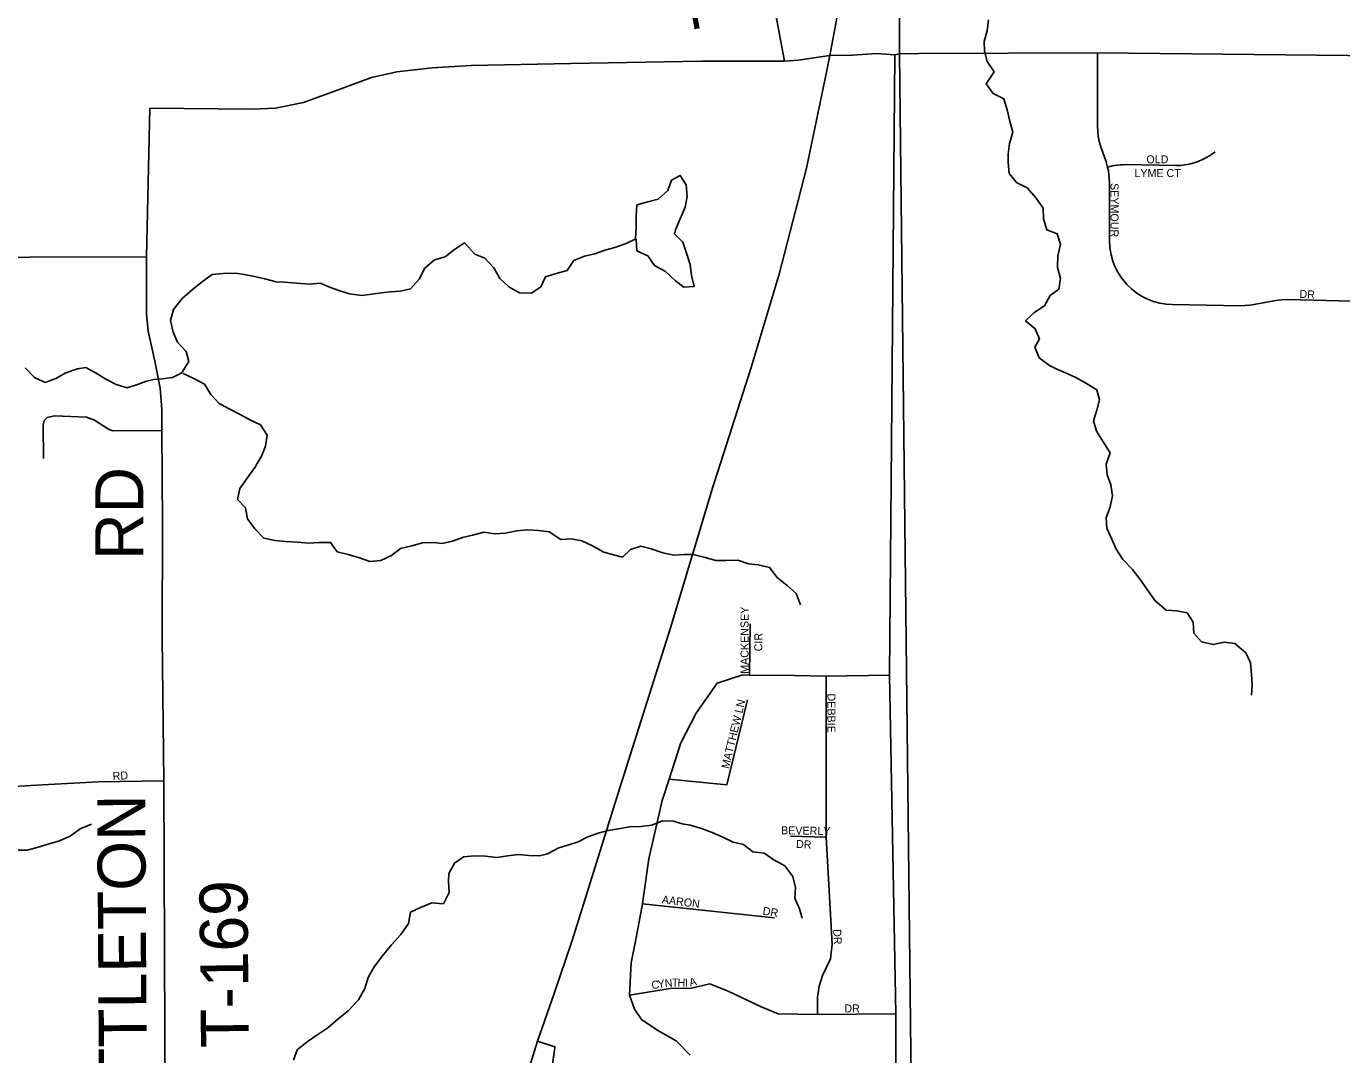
# Model space of a CAD drawing. Extents: x 1985906 to 2277390, y 930619 to 1324581.
# Drawn here: x 2160035 to 2168256, y 1144156 to 1150582 of the extents above; entities that cross this region are included whole.
import ezdxf

# ---------------------------------------------------------------- set-up
doc = ezdxf.new("R2010")
doc.units = 0
for name, color, linetype in [('GM_X_County_Road', 7, 'Continuous'), ('GM_X_County_Road_Text', 7, 'Continuous'), ('GM_X_Interchange_Ramps', 7, 'Continuous'), ('GM_X_Interstate_Route', 7, 'Continuous'), ('GM_X_Minor_Lake', 7, 'Continuous'), ('GM_X_Minor_River', 7, 'Continuous'), ('GM_X_Township', 7, 'Continuous'), ('GM_X_Township_Road', 7, 'Continuous'), ('GM_X_Township_Road_Text', 7, 'Continuous'), ('GM_X_Township_Subdivision', 7, 'Continuous'), ('GM_X_Township_Subdivision_Text', 7, 'Continuous')]:
    doc.layers.add(name, color=color, linetype=linetype)

msp = doc.modelspace()

# ---------------------------------------------------------------- linework, layer by layer
at = {"layer": 'GM_X_County_Road'}
for points in [[(2164774.3, 1150364), (2164251.1, 1153165.7), (2164190.2, 1153502.4), (2164178, 1153564.5), (2164175.6, 1153704.9), (2164170.1, 1154268.3), (2164171.8, 1155162.6), (2164174.1, 1155906.9), (2164179.4, 1157590.7), (2164172.4, 1157957.6), (2164152.1, 1158063.8), (2163993.1, 1158408.1), (2163936.7, 1158514.3), (2163902.6, 1158554.3), (2163681.9, 1158776.2), (2163023.8, 1159435.9), (2162893.4, 1159559.9), (2162644.8, 1159755.7), (2162608.6, 1159791.6), (2162578.5, 1159841.7), (2162566.3, 1159921.8), (2162552.7, 1160487.1)], [(2164670.4, 1150364.1), (2164774.3, 1150364), (2164859, 1150369.8), (2165056.7, 1150399), (2165198, 1150402.1), (2165348.4, 1150412.7), (2165462.5, 1150404.1)], [(2165482.4, 1143254), (2165482.4, 1143254), (2165470.4, 1144148.4), (2165470.4, 1144411.3), (2165430.8, 1146527.8), (2165462.5, 1150404.1)], [(2165462.5, 1150404.1), (2165492.6, 1150411.2), (2165616.2, 1150411.7)], [(2165616.2, 1150411.7), (2166729.7, 1150416.3), (2168294.6, 1150400.2), (2168707.9, 1150398.4), (2170073.1, 1150392.4), (2170843.2, 1150392.2), (2171321.4, 1150387.1), (2171961.6, 1150375.6), (2172785.9, 1150389.5), (2173448.6, 1150392.3), (2175024.5, 1150399.2), (2176431.4, 1150405.3), (2178976.6, 1150417.5)], [(2160787.6, 1149141.8), (2160808.4, 1150070.4), (2161448.5, 1150065), (2161592.5, 1150070.5), (2161768.2, 1150106.4), (2161967.5, 1150178.6), (2162192.7, 1150263.2), (2162350.4, 1150298.9), (2162572.2, 1150323.2), (2162816.1, 1150337.8), (2163438.1, 1150350.2), (2164258.2, 1150364.7), (2164670, 1150364.1), (2164670.4, 1150364.1)], [(2155251.1, 1149129.6), (2155252.6, 1149129.6), (2156332, 1149131.2), (2157865.1, 1149133.6), (2160787.6, 1149141.8)]]:
    msp.add_lwpolyline(points, dxfattribs=at)
at = {"layer": 'GM_X_Interchange_Ramps'}
msp.add_lwpolyline([(2163253.9, 1143246.8), (2163252.1, 1143300.8), (2163325.2, 1144111.5), (2163338, 1144198.6), (2163339.4, 1144205.7), (2163231, 1144239.6)], dxfattribs=at)
at = {"layer": 'GM_X_Interstate_Route'}
for points in [[(2165035.4, 1150295.8), (2165056.7, 1150399), (2165144, 1150868)], [(2164359.1, 1147806.3), (2164565.3, 1148449.5), (2164741.5, 1149033), (2164911.6, 1149695.5), (2165035.4, 1150295.8)], [(2163333.8, 1144538.6), (2163447.2, 1144868.3), (2163745, 1145822.5), (2164061, 1146823), (2164328.3, 1147710.4), (2164359.1, 1147806.3)], [(2162948.2, 1143251.3), (2163180.7, 1144079), (2163231, 1144239.6), (2163333.8, 1144538.6)]]:
    msp.add_lwpolyline(points, dxfattribs=at)
at = {"layer": 'GM_X_Minor_Lake'}
for points in [[(2164086.4, 1149285.8), (2164092, 1149310), (2164122.7, 1149378.6), (2164153.4, 1149451.3), (2164166.2, 1149519.6), (2164158.9, 1149591.6), (2164121.9, 1149651.1), (2164068.6, 1149620.1), (2164043.7, 1149555.6), (2163984.7, 1149502.4), (2163919.1, 1149485.3), (2163851.6, 1149466), (2163846.8, 1149397.8), (2163846, 1149325.7), (2163843.3, 1149253.5), (2163845.4, 1149253.4)], [(2164086.4, 1149285.8), (2164092, 1149310), (2164122.7, 1149378.6), (2164153.4, 1149451.3), (2164166.2, 1149519.6), (2164158.9, 1149591.6), (2164121.9, 1149651.1), (2164068.6, 1149620.1), (2164043.7, 1149555.6), (2163984.7, 1149502.4), (2163919.1, 1149485.3), (2163851.6, 1149466), (2163846.8, 1149397.8), (2163846, 1149325.7), (2163843.3, 1149253.5), (2163845.4, 1149253.4)], [(2163845.3, 1149253.6), (2163847.4, 1149249.6), (2163850.6, 1149179.5), (2163919.1, 1149148.7), (2163962.1, 1149087.3), (2164030.6, 1149050.4), (2164093.6, 1148991.4), (2164144.2, 1148952.2), (2164210, 1148957.4), (2164192.9, 1149025.2), (2164183.7, 1149093.2), (2164162.4, 1149164.9), (2164139.3, 1149232.7), (2164086.4, 1149285.8)], [(2163845.4, 1149253.4), (2163847.4, 1149249.6), (2163850.6, 1149179.5), (2163919.1, 1149148.7), (2163962.1, 1149087.3), (2164030.6, 1149050.4), (2164093.6, 1148991.4), (2164144.2, 1148952.2), (2164210, 1148957.4), (2164192.9, 1149025.2), (2164183.7, 1149093.2), (2164162.4, 1149164.9), (2164139.3, 1149232.7), (2164086.4, 1149285.8)]]:
    msp.add_lwpolyline(points, dxfattribs=at)
at = {"layer": 'GM_X_Minor_River'}
for points in [[(2167692.2, 1146401.7), (2167697, 1146467.9), (2167691.9, 1146531.9), (2167686.6, 1146603.9), (2167657.5, 1146667.6), (2167588.6, 1146724.4), (2167520.6, 1146733.3), (2167452.9, 1146718.1), (2167380.7, 1146734.8), (2167331.8, 1146790.1), (2167328.6, 1146858.1), (2167289.6, 1146917.6), (2167225.5, 1146928.5), (2167159.5, 1146933.3), (2167090.6, 1146992.2), (2167041.4, 1147063.5), (2166996.4, 1147124.8), (2166949.3, 1147188.1), (2166888.3, 1147251.2), (2166847.3, 1147314.6), (2166820.2, 1147378.2), (2166789, 1147445.8), (2166783.9, 1147509.8), (2166808.6, 1147580.4), (2166823.4, 1147648.8), (2166814.2, 1147716.7), (2166791.1, 1147780.4), (2166784, 1147846.4), (2166808.7, 1147917), (2166765.6, 1147986.3), (2166724.5, 1148051.8), (2166705.3, 1148117.5), (2166726.1, 1148184), (2166743, 1148248.4), (2166725.9, 1148310.2), (2166661.3, 1148351.2), (2166594.7, 1148388.1), (2166530.3, 1148417), (2166480, 1148438.2), (2166429.6, 1148463.3), (2166364.9, 1148510.3), (2166337.7, 1148577.9), (2166366.8, 1148628.5), (2166339.7, 1148692.2), (2166280.9, 1148741.2), (2166332, 1148792.2), (2166399.1, 1148835.5), (2166433.9, 1148900.2), (2166489.2, 1148939.2), (2166498, 1149007.5), (2166480.8, 1149075.3), (2166481.5, 1149147.5), (2166498.2, 1149219.9), (2166477.1, 1149285.7), (2166412.7, 1149310.6), (2166391.6, 1149378.3), (2166390.4, 1149446.4), (2166347.4, 1149507.8), (2166290.3, 1149572.9), (2166223.8, 1149605.8), (2166178.9, 1149663.1), (2166171.7, 1149731.1), (2166172.7, 1149783.2), (2166179.6, 1149849.5), (2166200.3, 1149920), (2166181.1, 1149987.8), (2166165.9, 1150059.6), (2166144.7, 1150129.4), (2166078.2, 1150162.3), (2166033.2, 1150223.6), (2166083.8, 1150298.6), (2166040.7, 1150362), (2166023.6, 1150427.8), (2166022.6, 1150487.9), (2166039.4, 1150554.3), (2166048.1, 1150622.6)], [(2161012, 1148418.4), (2161010, 1148420.3), (2161050.7, 1148487.2), (2161033.6, 1148551), (2160980.7, 1148608.2), (2160953.6, 1148671.8), (2160936.4, 1148743.6), (2160955.1, 1148812.1), (2161009.8, 1148881.2), (2161072.8, 1148936.4), (2161135.8, 1148987.6), (2161196.9, 1149030.7), (2161264.7, 1149037.9), (2161342.6, 1149039.3), (2161396.6, 1149032.2), (2161460.8, 1149019.3), (2161526.9, 1149004.5), (2161597.2, 1148985.7), (2161649.2, 1148982.6), (2161723.1, 1148977.9), (2161805.1, 1148971.3), (2161871, 1148976.4), (2161937.3, 1148949.6), (2162001.6, 1148926.6), (2162055.9, 1148909.6), (2162131.9, 1148900.9), (2162195.7, 1148908), (2162255.5, 1148917.1), (2162311.3, 1148922.1), (2162373.1, 1148927.2), (2162436.8, 1148942.3), (2162489.7, 1149001.3), (2162526.4, 1149070.1), (2162587.4, 1149123.3), (2162652.9, 1149142.5), (2162712.1, 1149187.6), (2162773.2, 1149228.7), (2162838.4, 1149157.7), (2162900.8, 1149132.8), (2162957.7, 1149073.7), (2162994.9, 1149006.2), (2163051.7, 1148955.1), (2163118.3, 1148916.2), (2163192.2, 1148915.5), (2163251.4, 1148954.6), (2163280.3, 1149017.2), (2163347.8, 1149038.4), (2163415.4, 1149055.7), (2163458.2, 1149118.5), (2163523.7, 1149145.7), (2163589.3, 1149160.9), (2163650.8, 1149184), (2163714.5, 1149199.2), (2163783.9, 1149224.4), (2163845.3, 1149253.6)], [(2160028.9, 1148447.2), (2160085.8, 1148388.1), (2160154.3, 1148357.2), (2160219.7, 1148382.4), (2160283, 1148417.6), (2160354.5, 1148440.9), (2160408.3, 1148449.8), (2160472.8, 1148414.9), (2160533.4, 1148377.9), (2160597.9, 1148343), (2160666.2, 1148322.1), (2160729.7, 1148343.3), (2160781.3, 1148362.2), (2160833, 1148375.1), (2160884.8, 1148380.1), (2160948.6, 1148387.2), (2161012, 1148418.4)], [(2161016.1, 1148412.4), (2161086.6, 1148379.6), (2161149.1, 1148346.6), (2161188.2, 1148281.2), (2161241, 1148226.1), (2161307.6, 1148189.1), (2161372.1, 1148156.2), (2161436.6, 1148121.3), (2161499, 1148092.3), (2161540.1, 1148026.9), (2161529.4, 1147958.6), (2161504.5, 1147896.1), (2161463.8, 1147825.2), (2161415, 1147758.3), (2161370.3, 1147693.3), (2161355.5, 1147625), (2161404.3, 1147573.7), (2161417.5, 1147503.8), (2161464.5, 1147442.6), (2161519.5, 1147383.4), (2161589.7, 1147368.6), (2161655.7, 1147361.8), (2161727.6, 1147359), (2161801.7, 1147352.3), (2161865.5, 1147357.4), (2161937.4, 1147356.7), (2161978.4, 1147297.3), (2162046.6, 1147280.5), (2162116.8, 1147261.7), (2162183.1, 1147238.8), (2162250.9, 1147244), (2162318.3, 1147275.2), (2162373.5, 1147318.3), (2162445, 1147335.6), (2162510.6, 1147354.8), (2162580.5, 1147356), (2162634.5, 1147350.9), (2162698.2, 1147364.1), (2162761.7, 1147387.2), (2162823.3, 1147402.3), (2162894.9, 1147421.6), (2162961, 1147410.7), (2163028.8, 1147413.9), (2163100.5, 1147429.2), (2163170.3, 1147436.4), (2163236.2, 1147431.6), (2163302.3, 1147422.7), (2163375, 1147375.9), (2163442.9, 1147379.1), (2163507, 1147366.2), (2163573.5, 1147335.3), (2163644.1, 1147296.5), (2163704.3, 1147279.5), (2163760.5, 1147264.5), (2163811.5, 1147313.5), (2163875.1, 1147334.6), (2163941.3, 1147317.7), (2164013.6, 1147291), (2164081.8, 1147278.1), (2164147.6, 1147281.3), (2164203.5, 1147282.3), (2164277.7, 1147263.5), (2164344, 1147244.6), (2164407.9, 1147243.8), (2164481.8, 1147245.1), (2164548.1, 1147222.2), (2164610.1, 1147217.3), (2164680.3, 1147200.5), (2164727.3, 1147137.2), (2164790.1, 1147088.2), (2164846.9, 1147037.1), (2164874.1, 1146967.4)], [(2159976, 1145432.8), (2160039.9, 1145433.9), (2160109.5, 1145453.2), (2160179, 1145472.4), (2160242.6, 1145491.6), (2160310, 1145520.8), (2160371.1, 1145568), (2160442.5, 1145595.3)], [(2163363, 1145448.2), (2163420.6, 1145465.3), (2163484.2, 1145486.4), (2163545.5, 1145517.6), (2163609, 1145540.7), (2163672.7, 1145555.8), (2163736.4, 1145567), (2163806, 1145580.2), (2163875.9, 1145581.5), (2163945.7, 1145590.7), (2164011.1, 1145617.9), (2164081, 1145615.1), (2164133.3, 1145598), (2164183.3, 1145590.8), (2164255.6, 1145570.1), (2164322, 1145543.2), (2164388.4, 1145514.3), (2164452.8, 1145483.4), (2164517, 1145468.5), (2164575.7, 1145423.4), (2164645.8, 1145414.6), (2164706.4, 1145373.6), (2164775, 1145336.7), (2164826.1, 1145269.5), (2164843.3, 1145199.7), (2164838.5, 1145133.5), (2164867.6, 1145067.9), (2164884.6, 1145008.1)], [(2161704.7, 1144120.8), (2161727.5, 1144185.3), (2161790.5, 1144236.5), (2161851.7, 1144277.6), (2161920.8, 1144322.9), (2161983.7, 1144380.1), (2162046.8, 1144429.3), (2162111.5, 1144498.6), (2162150.2, 1144569.4), (2162172.9, 1144637.9), (2162209.7, 1144704.7), (2162262.4, 1144773.7), (2162317.1, 1144842.8), (2162375.9, 1144906), (2162424.6, 1144974.9), (2162437.4, 1145045.3), (2162498.8, 1145076.4), (2162570.2, 1145103.7), (2162642.2, 1145099), (2162678.8, 1145169.8), (2162673.7, 1145237.8), (2162676.8, 1145287.9), (2162711.6, 1145352.6), (2162766.8, 1145391.7), (2162834.6, 1145398.9), (2162904.6, 1145396.1), (2162976.6, 1145387.4), (2163044.3, 1145398.6), (2163112.1, 1145405.8), (2163176.1, 1145400.9), (2163242, 1145398), (2163293.7, 1145411), (2163363, 1145448.2)]]:
    msp.add_lwpolyline(points, dxfattribs=at)
at = {"layer": 'GM_X_Township'}
for points in [[(2168310.4, 1143281.3), (2168137.3, 1143273.8), (2165573.1, 1143254.9), (2165492.6, 1150411.1), (2165484.7, 1152262.1), (2165479, 1152728.9), (2165479.2, 1155198), (2165422.7, 1161230.6), (2165382.3, 1165399.2), (2165357.7, 1167072.5), (2167756.8, 1167110.4), (2167977.1, 1167113.9), (2171016.3, 1167170.2)], [(2165484.7, 1152262.1), (2165492.6, 1150411.1), (2165573.1, 1143254.9), (2165482.4, 1143254), (2164236.3, 1143254.7), (2163409.6, 1143245.2), (2163253.9, 1143246.8), (2162948.2, 1143251.3), (2162565.3, 1143246.3), (2162172.1, 1143244.2), (2161258.7, 1143239.3), (2160904.6, 1143234.6), (2160317.4, 1143220.4), (2159339.8, 1143195.5), (2158223.8, 1143235.3), (2158191.1, 1143237.8), (2148868.6, 1143156.5)]]:
    msp.add_lwpolyline(points, dxfattribs=at)
at = {"layer": 'GM_X_Township_Road'}
for points in [[(2160904.6, 1143234.6), (2160894.4, 1145867.8), (2160885.1, 1146760.6), (2160886.1, 1147474.5), (2160882.3, 1148055.9), (2160883, 1148188.3), (2160871.7, 1148320.5), (2160838, 1148490.6), (2160796.2, 1148676.7), (2160787.1, 1148782.8), (2160787.6, 1149141.8)], [(2160141.9, 1147881.9), (2160139.8, 1148090.4), (2160147.6, 1148118.5), (2160165.4, 1148136.7), (2160211.3, 1148147.2), (2160411.4, 1148139.3), (2160461.6, 1148121.8), (2160548.2, 1148064.5), (2160549.5, 1148064)], [(2160549.5, 1148064), (2160574.3, 1148054.8), (2160882.3, 1148055.9)]]:
    msp.add_lwpolyline(points, dxfattribs=at)
at = {"layer": 'GM_X_Township_Subdivision'}
for points in [[(2168322.5, 1148864.1), (2167916.2, 1148875), (2167880, 1148873.5), (2167844.5, 1148868.7), (2167696.8, 1148842.7), (2167679.5, 1148840), (2167650.4, 1148837.1), (2167625.1, 1148836.4), (2167196.1, 1148843.9), (2167158.6, 1148846.4), (2167118.7, 1148853.1), (2167080.6, 1148863.4), (2167038.4, 1148879.8), (2167008.6, 1148894.9), (2166976.2, 1148915.2), (2166943.2, 1148940.8), (2166913.6, 1148969), (2166880, 1149009.7), (2166856.8, 1149045.7), (2166838.8, 1149081.3), (2166826, 1149113.7), (2166814.4, 1149154.5), (2166806.9, 1149198), (2166804.3, 1149249.6), (2166804.3, 1149600.6), (2166803.5, 1149633.2), (2166801.8, 1149653), (2166797.7, 1149680.4), (2166792.9, 1149702.4), (2166783.5, 1149734.7), (2166750.9, 1149829.2), (2166744.2, 1149850.9), (2166739, 1149871.7), (2166734.2, 1149897.4), (2166731.4, 1149920.2), (2166729.7, 1149963.5), (2166729.7, 1150416.3)], [(2166792.9, 1149702.4), (2166808.9, 1149706.6), (2166822.3, 1149709.6), (2166836, 1149712.2), (2166855, 1149714.9), (2166870.8, 1149716.5), (2166886.5, 1149717.5), (2166902.9, 1149717.8), (2167216.8, 1149712.3), (2167226.7, 1149712.4), (2167248.7, 1149713.5), (2167271.2, 1149715.8), (2167290.9, 1149719), (2167310.6, 1149723.2), (2167333.2, 1149729.2), (2167359.3, 1149738.1), (2167385.6, 1149749.1), (2167407, 1149759.7), (2167430.4, 1149773.3), (2167454.4, 1149789.6), (2167465.5, 1149798)], [(2164555.8, 1146528.2), (2164558.3, 1146847.6)], [(2164184.2, 1144153.3), (2164097.4, 1144242.7), (2163983, 1144307.8), (2163880.4, 1144375.1), (2163835.9, 1144440.9), (2163805.7, 1144528.6), (2163813.4, 1144691.3), (2163815.2, 1144729.2), (2163847.8, 1144885.8), (2163886.1, 1145098.7), (2163891.5, 1145128.6), (2163925.2, 1145379.4), (2164009.7, 1145744.9), (2164052.9, 1145877.9), (2164126.3, 1146104.6), (2164222.5, 1146289.8), (2164352.7, 1146477.3), (2164514, 1146528.7), (2164555.8, 1146528.2), (2164835.8, 1146524.3), (2165034.3, 1146521.5), (2165430.8, 1146527.8)], [(2164979.2, 1144407.8), (2164979.2, 1144515.1), (2164989.6, 1144584.3), (2165010.4, 1144650), (2165062.3, 1144753.8), (2165072.6, 1144847.2), (2165033.9, 1145514), (2165034.3, 1146521.5)], [(2164052.9, 1145877.9), (2164413.6, 1145842.8), (2164541.6, 1146373)], [(2160894.4, 1145867.8), (2160486.6, 1145860.2), (2160173.1, 1145845.1), (2159735.1, 1145818.6)], [(2165033.9, 1145514), (2164812.2, 1145521.8)], [(2163886.1, 1145098.7), (2164711.5, 1145010.6)], [(2163805.7, 1144528.6), (2164071.4, 1144571.7), (2164181.5, 1144568.8), (2164308.2, 1144598.1), (2164422.3, 1144553.2), (2164623, 1144456.3), (2164733.7, 1144411.3), (2164979.2, 1144407.8), (2165470.4, 1144411.3)]]:
    msp.add_lwpolyline(points, dxfattribs=at)

# ---------------------------------------------------------------- texts
at = {"layer": 'GM_X_County_Road_Text'}
msp.add_text('C-131', height=300, rotation=280.55121, dxfattribs=at).set_placement((2164015.2, 1151619))
at = {"layer": 'GM_X_Township_Road_Text'}
for s, rotation, p in [('RD', 90, (2160766.5, 1147248.5)), ('NETTLETON', 90.35349, (2160792.8, 1143397.8)), ('T-169', 90.56141, (2161427.1, 1144200))]:
    msp.add_text(s, height=300, rotation=rotation, dxfattribs=at).set_placement(p)
at = {"layer": 'GM_X_Township_Subdivision_Text'}
for s, rotation, p in [('OLD', 0.00001, (2167035.6, 1149726.3)), ('LYME CT', 0.00001, (2166960.8, 1149640.3)), ('SEYMOUR', 270, (2166811.8, 1149602.5)), ('DR', 356.98902, (2167990.9, 1148885.9)), ('MACKENSEY', 90, (2164549, 1146535.7)), ('CIR', 90, (2164635.1, 1146676.5)), ('MATTHEW LN', 76.40937, (2164426.1, 1145939.5)), ('DEBBIE', 270, (2165042.4, 1146412.5)), ('RD', 3.01158, (2160576, 1145871.9)), ('BEVERLY', 359.10531, (2164752.2, 1145533.1)), ('DR', 356.98902, (2164844.9, 1145448.1)), ('AARON', 352.87442, (2164005.2, 1145101.8)), ('DR', 350.53177, (2164634.8, 1145031.4)), ('DR', 273.01099, (2165077.6, 1144939)), ('C', 8.01675, (2163945.5, 1144565)), ('Y', 7.98173, (2163984.7, 1144570.5)), ('N', 6.39571, (2164027.9, 1144576.6)), ('T', 359.67213, (2164070.1, 1144581.4)), ('H', 358.20736, (2164104.9, 1144581.2)), ('I', 1.52759, (2164152.1, 1144579.8)), ('A', 12.55686, (2164184.5, 1144581.7)), ('DR', 0.00001, (2165148, 1144419.9))]:
    msp.add_text(s, height=50, rotation=rotation, dxfattribs=at).set_placement(p)

doc.saveas('drawing.dxf')
